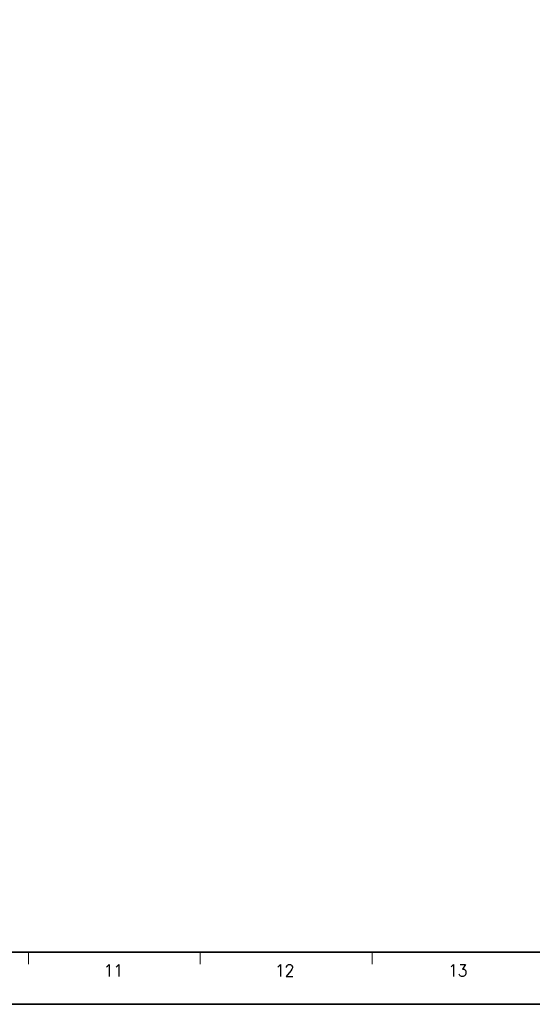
# Model space of a CAD drawing. Header units: millimetres. Extents: x 4497 to 11741, y 5958 to 12619.
# Tile 267 of 424: x 5868 to 5943, y 10625 to 10769. Entities that reach past the tile are written whole.
import ezdxf
from ezdxf.enums import TextEntityAlignment as Align

# ---------------------------------------------------------------- set-up
doc = ezdxf.new("R2010")
doc.units = ezdxf.units.MM
doc.header["$LTSCALE"] = 0.8
doc.layers.get('0').update_dxf_attribs({"linetype": 'CONTINUOUS', "lineweight": 0})
doc.styles.get("Standard").update_dxf_attribs({"font": 'romans.shx', "width": 0.8, "oblique": 5, "bigfont": 'whgtxt.shx'})

msp = doc.modelspace()

# ---------------------------------------------------------------- linework, layer by layer
at = {"color": 7, "linetype": 'Continuous', "lineweight": 35}
msp.add_line((5617.969, 10632.799), (6020.418, 10632.799), dxfattribs=at)
at = {"color": 7, "linetype": 'Continuous'}
for p, q in [((5869.5, 10631.04), (5869.5, 10632.799)), ((5894.653, 10631.04), (5894.653, 10632.799)), ((5919.806, 10631.04), (5919.806, 10632.799))]:
    msp.add_line(p, q, dxfattribs=at)
at = {"color": 7, "linetype": 'Continuous', "lineweight": 35}
msp.add_lwpolyline([(5608.314, 10922.191), (5608.314, 10625.191), (6028.314, 10625.191), (6028.314, 10922.191)], close=True, dxfattribs=at)

# ---------------------------------------------------------------- texts
at = {"color": 7, "linetype": 'Continuous', "width": 0.933333}
for s, p in [('11', (5881.935, 10630.126)), ('12', (5906.998, 10630.126)), ('13', (5932.318, 10630.126))]:
    msp.add_text(s, height=1.759, dxfattribs=at).set_placement(p, align=Align.MIDDLE_CENTER)

doc.saveas('drawing.dxf')
